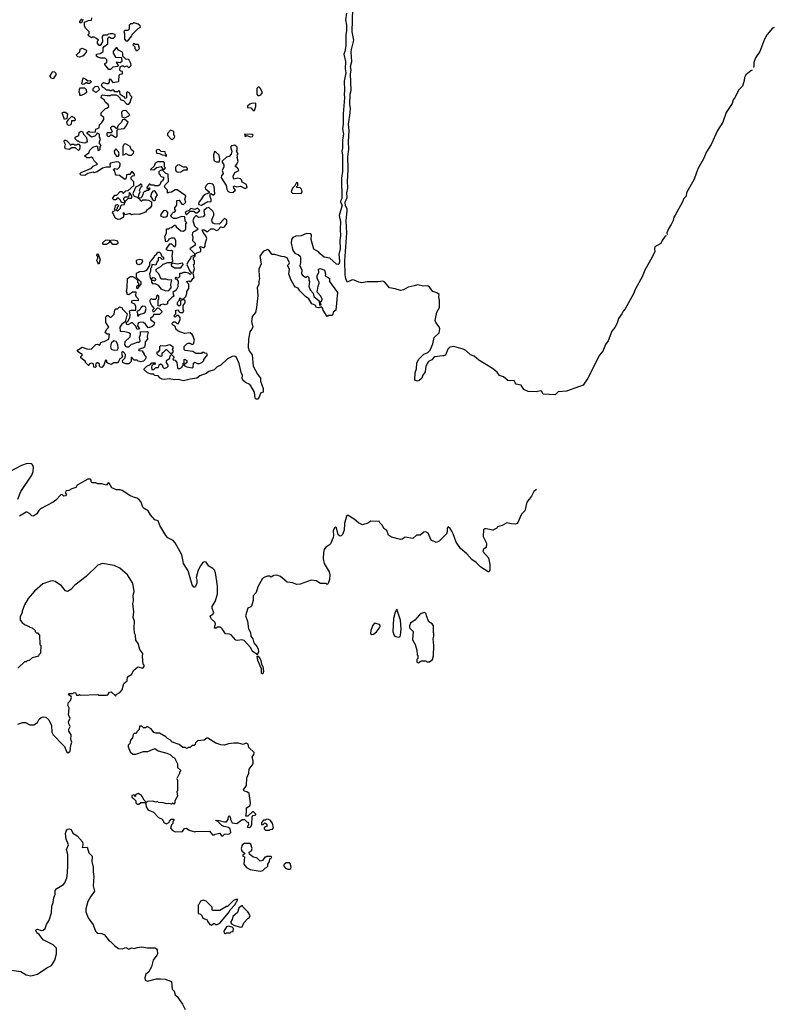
# Model space of a CAD drawing. Extents: x 2220333 to 2384341, y 721037 to 894043.
# Tile 316 of 325: x 2366274 to 2374377, y 837931 to 848505. Entities that reach past the tile are written whole.
import ezdxf

# ---------------------------------------------------------------- set-up
doc = ezdxf.new("R2010")
doc.units = 0

msp = doc.modelspace()

# ---------------------------------------------------------------- linework, layer by layer
at = {"layer": '0CON10XD'}
for points in [[(2373216, 846180), (2373215, 846184), (2373205, 846179), (2373173, 846135), (2373158, 846102), (2373095, 846065), (2373089, 846045), (2373094, 846015), (2373065, 845955), (2372986, 845815), (2372957, 845743), (2372882, 845608), (2372867, 845563), (2372775, 845402), (2372753, 845375), (2372741, 845345), (2372705, 845295), (2372689, 845245), (2372665, 845199), (2372631, 845159), (2372592, 845055), (2372564, 845016), (2372536, 844945), (2372499, 844901), (2372375, 844654), (2372325, 844581), (2372285, 844565), (2372145, 844515), (2372055, 844510), (2372025, 844477), (2371895, 844484), (2371878, 844515), (2371865, 844521), (2371821, 844509), (2371735, 844514), (2371686, 844535), (2371660, 844580), (2371605, 844591), (2371593, 844605), (2371585, 844630), (2371545, 844626), (2371515, 844630), (2371469, 844669), (2371426, 844685), (2371401, 844721), (2371351, 844761), (2371205, 844849), (2371155, 844893), (2371115, 844906), (2371065, 844951), (2371035, 844966), (2370936, 844994), (2370895, 844987), (2370885, 844983), (2370873, 844967), (2370845, 844902), (2370826, 844894), (2370815, 844897), (2370732, 844885), (2370717, 844875), (2370699, 844851), (2370665, 844833), (2370634, 844785), (2370627, 844725), (2370602, 844688), (2370591, 844655), (2370565, 844629), (2370545, 844623), (2370518, 844635), (2370522, 844715), (2370536, 844755), (2370538, 844822), (2370560, 844860), (2370615, 844914), (2370658, 844932), (2370682, 844955), (2370711, 845025), (2370725, 845092), (2370777, 845143), (2370786, 845185), (2370778, 845208), (2370742, 845255), (2370734, 845275), (2370754, 845365), (2370781, 845415), (2370783, 845493), (2370774, 845525), (2370779, 845555), (2370752, 845572), (2370712, 845585), (2370675, 845634), (2370658, 845648), (2370615, 845645), (2370545, 845659), (2370511, 845649), (2370445, 845632), (2370395, 845604), (2370365, 845597), (2370305, 845616), (2370246, 845625), (2370195, 845686), (2370175, 845698), (2370125, 845691), (2370005, 845689), (2369945, 845680), (2369915, 845686), (2369865, 845709), (2369845, 845711), (2369792, 845685), (2369775, 845722), (2369770, 845765), (2369766, 845915), (2369786, 846215), (2369780, 846345), (2369792, 846455), (2369789, 846475), (2369772, 846505), (2369768, 846545), (2369790, 846595), (2369788, 846645), (2369798, 846695), (2369793, 846775), (2369797, 846823), (2369802, 846905), (2369798, 847035), (2369810, 847115), (2369806, 847195), (2369811, 847315), (2369805, 847385), (2369823, 847505), (2369826, 847555), (2369819, 847595), (2369824, 847706), (2369832, 847745), (2369825, 847925), (2369834, 847965), (2369827, 848003), (2369842, 848055), (2369835, 848155), (2369838, 848185), (2369862, 848285), (2369845, 848375), (2369858, 848872)], [(2366952, 848508), (2366938, 848472), (2366925, 848470), (2366920, 848475), (2366920, 848485), (2366940, 848515)], [(2367420, 846415), (2367405, 846410), (2367398, 846428), (2367382, 846428), (2367390, 846415), (2367390, 846385), (2367355, 846362), (2367331, 846361), (2367302, 846375), (2367270, 846435), (2367282, 846448), (2367300, 846455), (2367300, 846465), (2367290, 846475), (2367300, 846485), (2367302, 846508), (2367312, 846518), (2367325, 846520), (2367340, 846505), (2367322, 846488), (2367320, 846475), (2367310, 846465), (2367325, 846450), (2367358, 846482), (2367360, 846505), (2367372, 846518), (2367398, 846522), (2367400, 846540), (2367372, 846542), (2367360, 846555), (2367358, 846568), (2367335, 846590), (2367322, 846588), (2367305, 846570), (2367285, 846570), (2367270, 846585), (2367295, 846620), (2367318, 846622), (2367355, 846660), (2367375, 846660), (2367385, 846640), (2367413, 846667), (2367438, 846672), (2367500, 846725), (2367500, 846765), (2367473, 846793), (2367472, 846815), (2367485, 846830), (2367508, 846832), (2367507, 846847), (2367485, 846870), (2367475, 846872), (2367458, 846842), (2367435, 846844), (2367422, 846838), (2367417, 846803), (2367405, 846790), (2367345, 846832), (2367310, 846835), (2367302, 846845), (2367297, 846877), (2367280, 846895), (2367295, 846908), (2367325, 846900), (2367345, 846920), (2367352, 846945), (2367352, 846962), (2367340, 846975), (2367315, 846980), (2367250, 846965), (2367242, 846955), (2367245, 846920), (2367205, 846922), (2367165, 846910), (2367105, 846873), (2367075, 846862), (2367065, 846867), (2367035, 846862), (2367005, 846852), (2366975, 846832), (2366935, 846837), (2366923, 846845), (2366923, 846855), (2366934, 846866), (2367021, 846899), (2367045, 846912), (2367065, 846932), (2367110, 846955), (2367075, 846990), (2367060, 847020), (2367045, 847028), (2367022, 847022), (2366995, 847022), (2366970, 847045), (2367016, 847074), (2367028, 847105), (2367060, 847135), (2367105, 847150), (2367110, 847145), (2367113, 847103), (2367125, 847100), (2367140, 847115), (2367140, 847145), (2367150, 847155), (2367130, 847175), (2367130, 847195), (2367142, 847225), (2367130, 847245), (2367130, 847275), (2367125, 847280), (2367115, 847280), (2367105, 847290), (2367098, 847272), (2367080, 847255), (2367045, 847243), (2367000, 847285), (2367000, 847295), (2367015, 847308), (2367025, 847300), (2367055, 847298), (2367088, 847302), (2367092, 847328), (2367126, 847344), (2367130, 847375), (2367155, 847400), (2367178, 847435), (2367178, 847455), (2367150, 847475), (2367150, 847505), (2367195, 847550), (2367210, 847555), (2367230, 847575), (2367226, 847596), (2367197, 847617), (2367180, 847645), (2367150, 847665), (2367152, 847688), (2367165, 847700), (2367215, 847690), (2367245, 847690), (2367255, 847700), (2367305, 847700), (2367328, 847688), (2367348, 847668), (2367355, 847650), (2367388, 847638), (2367425, 847600), (2367445, 847600), (2367460, 847615), (2367470, 847655), (2367480, 847665), (2367478, 847678), (2367460, 847695), (2367458, 847718), (2367445, 847720), (2367435, 847730), (2367420, 847725), (2367420, 847665), (2367405, 847660), (2367398, 847678), (2367385, 847680), (2367352, 847702), (2367348, 847738), (2367335, 847740), (2367325, 847730), (2367295, 847730), (2367285, 847750), (2367265, 847750), (2367255, 847740), (2367245, 847740), (2367235, 847750), (2367205, 847750), (2367185, 847770), (2367165, 847780), (2367152, 847805), (2367160, 847820), (2367175, 847830), (2367205, 847820), (2367228, 847822), (2367240, 847835), (2367240, 847865), (2367245, 847870), (2367275, 847830), (2367335, 847840), (2367340, 847845), (2367342, 847908), (2367355, 847920), (2367380, 847925), (2367378, 847948), (2367362, 847952), (2367350, 847965), (2367352, 847998), (2367375, 848010), (2367385, 848010), (2367395, 848000), (2367425, 848010), (2367445, 847990), (2367470, 848015), (2367468, 848035), (2367448, 848078), (2367415, 848080), (2367382, 848112), (2367382, 848142), (2367378, 848158), (2367337, 848177), (2367318, 848208), (2367305, 848200), (2367278, 848165), (2367278, 848145), (2367302, 848102), (2367368, 848098), (2367372, 848058), (2367355, 848042), (2367312, 848048), (2367330, 848015), (2367328, 848002), (2367273, 847997), (2367248, 847972), (2367232, 847972), (2367190, 848025), (2367190, 848035), (2367210, 848045), (2367210, 848075), (2367192, 848092), (2367145, 848092), (2367112, 848102), (2367100, 848115), (2367100, 848135), (2367137, 848143), (2367170, 848165), (2367170, 848205), (2367181, 848219), (2367220, 848245), (2367222, 848308), (2367235, 848320), (2367258, 848308), (2367282, 848308), (2367300, 848325), (2367298, 848345), (2367275, 848352), (2367245, 848352), (2367225, 848350), (2367215, 848340), (2367172, 848338), (2367160, 848325), (2367162, 848268), (2367140, 848230), (2367128, 848228), (2367110, 848255), (2367110, 848275), (2367120, 848285), (2367100, 848305), (2367075, 848318), (2367052, 848318), (2367045, 848310), (2367012, 848332), (2367010, 848345), (2367020, 848355), (2367020, 848375), (2366985, 848410), (2366970, 848435), (2366972, 848478), (2367013, 848497), (2367045, 848500), (2367050, 848525)], [(2369782, 848575), (2369772, 848505), (2369785, 848445), (2369785, 848385), (2369778, 848345), (2369775, 848225), (2369766, 848164), (2369756, 848135), (2369772, 848055), (2369769, 847979), (2369777, 847935), (2369759, 847845), (2369763, 847745), (2369758, 847705), (2369763, 847665), (2369747, 847495), (2369748, 847382), (2369740, 847335), (2369750, 847275), (2369739, 847215), (2369742, 847125), (2369734, 847095), (2369741, 847055), (2369741, 846875), (2369731, 846805), (2369733, 846585), (2369719, 846555), (2369719, 846545), (2369738, 846515), (2369704, 846404), (2369720, 846335), (2369715, 846255), (2369719, 846185), (2369712, 846135), (2369716, 846045), (2369700, 845985), (2369710, 845915), (2369705, 845884), (2369695, 845876), (2369675, 845879), (2369605, 845943), (2369544, 845954), (2369501, 845991), (2369484, 846014), (2369432, 846042), (2369404, 846145), (2369406, 846195), (2369395, 846206), (2369355, 846208), (2369295, 846186), (2369240, 846180), (2369208, 846165), (2369194, 846145), (2369190, 846105), (2369207, 846027), (2369232, 845995), (2369265, 845983), (2369286, 845965), (2369291, 845945), (2369290, 845895), (2369282, 845865), (2369303, 845815), (2369300, 845775), (2369315, 845758), (2369345, 845740), (2369355, 845740), (2369365, 845750), (2369378, 845738), (2369380, 845705), (2369388, 845695), (2369380, 845645), (2369394, 845604), (2369427, 845567), (2369434, 845534), (2369490, 845485), (2369495, 845440), (2369510, 845445), (2369500, 845475), (2369518, 845485), (2369522, 845505), (2369508, 845535), (2369468, 845578), (2369478, 845645), (2369490, 845675), (2369490, 845685), (2369468, 845725), (2369470, 845755), (2369488, 845795), (2369482, 845828), (2369505, 845832), (2369548, 845815), (2369558, 845775), (2369553, 845753), (2369588, 845738), (2369600, 845725), (2369600, 845695), (2369688, 845575), (2369668, 845385), (2369640, 845365), (2369635, 845340), (2369625, 845330), (2369595, 845330), (2369575, 845318), (2369532, 845385), (2369530, 845405), (2369515, 845420), (2369485, 845410), (2369462, 845415), (2369448, 845438), (2369411, 845455), (2369379, 845509), (2369342, 845532), (2369282, 845595), (2369264, 845624), (2369235, 845634), (2369220, 845650), (2369184, 845715), (2369164, 845775), (2369170, 845825), (2369150, 845865), (2369168, 845882), (2369170, 845895), (2369145, 845948), (2369119, 845959), (2369085, 845961), (2369015, 845984), (2368985, 845983), (2368950, 846030), (2368935, 846036), (2368890, 846015), (2368854, 845966), (2368866, 845885), (2368843, 845825), (2368844, 845746), (2368850, 845725), (2368842, 845698), (2368841, 845665), (2368826, 845625), (2368831, 845545), (2368817, 845415), (2368805, 845362), (2368772, 845318), (2368764, 845265), (2368776, 845205), (2368765, 845178), (2368746, 845154), (2368732, 845075), (2368728, 844985), (2368740, 844950), (2368769, 844905), (2368780, 844785), (2368828, 844698), (2368859, 844655), (2368859, 844625), (2368889, 844545), (2368890, 844505), (2368862, 844498), (2368835, 844430), (2368815, 844430), (2368802, 844442), (2368797, 844505), (2368758, 844575), (2368745, 844588), (2368699, 844609), (2368670, 844635), (2368663, 844655), (2368667, 844685), (2368654, 844715), (2368632, 844812), (2368598, 844885), (2368585, 844892), (2368555, 844890), (2368505, 844864), (2368435, 844794), (2368394, 844776), (2368362, 844745), (2368305, 844729), (2368275, 844706), (2368210, 844680), (2368178, 844655), (2368105, 844646), (2368035, 844627), (2367975, 844640), (2367935, 844637), (2367879, 844649), (2367825, 844641), (2367805, 844644), (2367782, 844655), (2367762, 844682), (2367723, 844683), (2367715, 844700), (2367685, 844700), (2367645, 844712), (2367610, 844745), (2367610, 844755), (2367620, 844765)], [(2367435, 848280), (2367478, 848332), (2367482, 848348), (2367548, 848412), (2367570, 848425), (2367568, 848438), (2367548, 848458), (2367505, 848470), (2367495, 848470), (2367485, 848460), (2367465, 848460), (2367450, 848445), (2367450, 848405), (2367435, 848390), (2367405, 848390), (2367392, 848378), (2367400, 848355), (2367400, 848295), (2367415, 848280), (2367435, 848280)], [(2374377, 848423), (2374358, 848415), (2374301, 848345), (2374272, 848295), (2374222, 848165), (2374176, 848095), (2374159, 848045), (2374159, 848011), (2374153, 847992)], [(2366915, 848103), (2366900, 848105), (2366882, 848125), (2366905, 848150), (2366920, 848155), (2366925, 848190), (2366945, 848198), (2366985, 848180), (2366990, 848175), (2366988, 848155), (2366972, 848135), (2366955, 848118), (2366915, 848103)], [(2367535, 848170), (2367560, 848195), (2367550, 848235), (2367545, 848240), (2367515, 848240), (2367508, 848248), (2367495, 848250), (2367490, 848235), (2367510, 848215), (2367510, 848195), (2367520, 848185), (2367520, 848175), (2367535, 848170)], [(2366635, 847872), (2366615, 847878), (2366602, 847895), (2366603, 847907), (2366617, 847923), (2366625, 847950), (2366647, 847947), (2366662, 847932), (2366662, 847915), (2366635, 847872)], [(2374138, 847964), (2374125, 847958), (2374073, 847915), (2374058, 847885), (2374055, 847852), (2374037, 847793), (2373992, 847748), (2373958, 847672), (2373935, 847645), (2373923, 847605), (2373862, 847508), (2373824, 847405), (2373769, 847315), (2373698, 847165), (2373649, 847085), (2373618, 847012), (2373555, 846905), (2373518, 846792), (2373434, 846646), (2373429, 846611), (2373405, 846585), (2373388, 846542), (2373314, 846405), (2373300, 846385), (2373291, 846349), (2373271, 846305), (2373245, 846265), (2373223, 846215), (2373225, 846197)], [(2366945, 847810), (2366940, 847815), (2366955, 847880), (2366985, 847868), (2367005, 847850), (2367032, 847852), (2367042, 847842), (2367039, 847831), (2367025, 847820), (2367005, 847820), (2366995, 847830), (2366965, 847812), (2366945, 847810)], [(2366925, 847690), (2366920, 847695), (2366920, 847715), (2366912, 847725), (2366915, 847760), (2366928, 847772), (2366972, 847772), (2366987, 847757), (2366990, 847725), (2366975, 847710), (2366935, 847692), (2366925, 847690)], [(2367095, 847722), (2367065, 847740), (2367063, 847767), (2367083, 847787), (2367115, 847790), (2367130, 847755), (2367095, 847722)], [(2368845, 847690), (2368865, 847700), (2368880, 847725), (2368855, 847770), (2368845, 847780), (2368835, 847780), (2368820, 847765), (2368820, 847705), (2368832, 847692), (2368845, 847690)], [(2367405, 847450), (2367448, 847472), (2367458, 847485), (2367415, 847530), (2367383, 847527), (2367368, 847512), (2367372, 847462), (2367405, 847450)], [(2368795, 847530), (2368810, 847575), (2368810, 847605), (2368805, 847610), (2368763, 847607), (2368745, 847600), (2368722, 847578), (2368722, 847562), (2368755, 847560), (2368782, 847532), (2368795, 847530)], [(2366755, 847432), (2366730, 847505), (2366745, 847512), (2366765, 847512), (2366788, 847495), (2366780, 847445), (2366755, 847432)], [(2366805, 847368), (2366788, 847375), (2366782, 847405), (2366802, 847438), (2366835, 847470), (2366842, 847462), (2366858, 847458), (2366870, 847435), (2366865, 847420), (2366832, 847418), (2366828, 847385), (2366815, 847372), (2366805, 847368)], [(2367305, 847240), (2367320, 847255), (2367322, 847318), (2367332, 847328), (2367395, 847338), (2367415, 847360), (2367440, 847405), (2367405, 847432), (2367380, 847430), (2367366, 847404), (2367332, 847368), (2367318, 847332), (2367285, 847360), (2367265, 847360), (2367250, 847345), (2367250, 847335), (2367258, 847328), (2367268, 847302), (2367255, 847290), (2367215, 847290), (2367210, 847285), (2367210, 847265), (2367225, 847250), (2367240, 847255), (2367252, 847268), (2367265, 847270), (2367305, 847240)], [(2367915, 847220), (2367938, 847242), (2367940, 847255), (2367930, 847265), (2367930, 847305), (2367895, 847320), (2367862, 847285), (2367860, 847265), (2367902, 847222), (2367915, 847220)], [(2366905, 847102), (2366875, 847130), (2366835, 847130), (2366805, 847113), (2366765, 847118), (2366758, 847135), (2366768, 847165), (2366753, 847195), (2366755, 847210), (2366765, 847212), (2366782, 847205), (2366810, 847175), (2366815, 847160), (2366825, 847160), (2366835, 847170), (2366855, 847170), (2366865, 847160), (2366885, 847160), (2366895, 847170), (2366908, 847168), (2366920, 847155), (2366920, 847135), (2366915, 847110), (2366905, 847102)], [(2366965, 847180), (2366915, 847190), (2366905, 847200), (2366895, 847200), (2366870, 847225), (2366870, 847245), (2366908, 847262), (2366912, 847295), (2366935, 847310), (2366950, 847305), (2366960, 847275), (2366992, 847242), (2366998, 847195), (2366985, 847182), (2366965, 847180)], [(2368748, 847248), (2368775, 847250), (2368780, 847265), (2368772, 847272), (2368690, 847275), (2368695, 847250), (2368715, 847260), (2368748, 847248)], [(2367335, 847040), (2367342, 847065), (2367337, 847085), (2367305, 847120), (2367287, 847093), (2367293, 847067), (2367315, 847040), (2367335, 847040)], [(2367475, 847050), (2367498, 847072), (2367500, 847085), (2367473, 847113), (2367462, 847145), (2367412, 847172), (2367395, 847170), (2367382, 847145), (2367382, 847052), (2367408, 847062), (2367415, 847070), (2367445, 847050), (2367475, 847050)], [(2367850, 847040), (2367850, 847055), (2367840, 847065), (2367837, 847087), (2367795, 847090), (2367777, 847107), (2367765, 847110), (2367740, 847105), (2367742, 847072), (2367777, 847067), (2367804, 847054), (2367832, 847052), (2367845, 847040), (2367850, 847040)], [(2368535, 846651), (2368565, 846653), (2368590, 846675), (2368572, 846695), (2368570, 846715), (2368575, 846720), (2368605, 846712), (2368645, 846718), (2368695, 846692), (2368718, 846705), (2368708, 846735), (2368665, 846760), (2368657, 846787), (2368647, 846797), (2368615, 846803), (2368575, 846792), (2368571, 846801), (2368568, 846825), (2368586, 846864), (2368628, 846885), (2368625, 846900), (2368605, 846920), (2368590, 846925), (2368590, 846935), (2368607, 846953), (2368620, 846985), (2368608, 847025), (2368612, 847035), (2368610, 847055), (2368620, 847065), (2368602, 847095), (2368610, 847105), (2368610, 847135), (2368585, 847158), (2368549, 847151), (2368538, 847135), (2368552, 847095), (2368545, 847060), (2368525, 847038), (2368495, 847030), (2368450, 846985), (2368450, 846975), (2368468, 846945), (2368467, 846927), (2368450, 846885), (2368460, 846855), (2368441, 846829), (2368439, 846815), (2368440, 846805), (2368492, 846725), (2368500, 846685), (2368510, 846665), (2368535, 846651)], [(2368385, 846978), (2368415, 846980), (2368422, 847005), (2368415, 847050), (2368378, 847088), (2368365, 847090), (2368357, 847053), (2368360, 846995), (2368385, 846978)], [(2367715, 846892), (2367743, 846917), (2367795, 846930), (2367812, 846902), (2367828, 846902), (2367840, 846915), (2367830, 846925), (2367828, 846968), (2367815, 846978), (2367755, 846980), (2367730, 846965), (2367718, 846932), (2367680, 846895), (2367715, 846892)], [(2367975, 846867), (2368005, 846873), (2368038, 846892), (2368075, 846892), (2368077, 846907), (2368065, 846920), (2368035, 846920), (2367987, 846947), (2367968, 846942), (2367948, 846922), (2367947, 846897), (2367956, 846876), (2367975, 846867)], [(2367620, 844765), (2367640, 844785), (2367678, 844802), (2367695, 844820), (2367725, 844820), (2367730, 844815), (2367728, 844802), (2367715, 844810), (2367692, 844788), (2367688, 844775), (2367695, 844750), (2367715, 844750), (2367735, 844770), (2367765, 844770), (2367772, 844798), (2367785, 844808), (2367805, 844800), (2367810, 844775), (2367825, 844760), (2367855, 844770), (2367867, 844783), (2367868, 844795), (2367852, 844825), (2367850, 844845), (2367888, 844872), (2367890, 844895), (2367905, 844910), (2367930, 844885), (2367930, 844875), (2367920, 844865), (2367922, 844852), (2367945, 844850), (2367962, 844825), (2367968, 844768), (2367975, 844760), (2367995, 844758), (2368020, 844775), (2368020, 844785), (2368030, 844795), (2368030, 844815), (2368040, 844825), (2368040, 844855), (2368045, 844860), (2368070, 844845), (2368070, 844825), (2368042, 844798), (2368042, 844792), (2368068, 844778), (2368125, 844768), (2368137, 844775), (2368142, 844818), (2368155, 844828), (2368183, 844813), (2368205, 844812), (2368230, 844825), (2368250, 844845), (2368250, 844855), (2368290, 844905), (2368285, 844920), (2368263, 844923), (2368255, 844930), (2368235, 844930), (2368225, 844920), (2368165, 844920), (2368133, 844943), (2368051, 844951), (2368042, 844965), (2368042, 844995), (2368068, 845025), (2368085, 845033), (2368105, 845032), (2368125, 845018), (2368142, 845025), (2368150, 845065), (2368138, 845105), (2368126, 845126), (2368105, 845142), (2368045, 845136), (2367975, 845160), (2367952, 845182), (2367948, 845208), (2367938, 845218), (2367925, 845220), (2367910, 845235), (2367912, 845248), (2367925, 845260), (2367945, 845260), (2367962, 845242), (2367975, 845240), (2367997, 845285), (2367997, 845307), (2367978, 845328), (2367962, 845328), (2367945, 845310), (2367930, 845325), (2367950, 845345), (2367950, 845385), (2367975, 845390), (2367982, 845372), (2367995, 845360), (2368025, 845362), (2368038, 845375), (2368030, 845395), (2368030, 845435), (2368050, 845465), (2368050, 845485), (2368030, 845505), (2368058, 845532), (2368070, 845565), (2368070, 845585), (2368092, 845618), (2368090, 845665), (2368072, 845682), (2368070, 845695), (2368095, 845700), (2368108, 845692), (2368130, 845715), (2368130, 845725), (2368148, 845735), (2368138, 845785), (2368150, 845835), (2368140, 845875), (2368150, 845885), (2368150, 845915), (2368140, 845925), (2368140, 845955), (2368158, 845962), (2368160, 845985), (2368175, 846000), (2368220, 846015), (2368220, 846045), (2368210, 846055), (2368212, 846068), (2368245, 846058), (2368255, 846060), (2368267, 846075), (2368267, 846097), (2368283, 846155), (2368272, 846185), (2368245, 846220), (2368232, 846248), (2368255, 846250), (2368285, 846230), (2368295, 846230), (2368325, 846260), (2368355, 846258), (2368387, 846243), (2368405, 846250), (2368435, 846280), (2368455, 846272), (2368475, 846280), (2368498, 846315), (2368498, 846355), (2368475, 846370), (2368415, 846310), (2368365, 846312), (2368352, 846322), (2368340, 846335), (2368338, 846355), (2368360, 846405), (2368359, 846429), (2368348, 846448), (2368305, 846490), (2368279, 846481), (2368252, 846455), (2368258, 846405), (2368245, 846388), (2368195, 846380), (2368175, 846400), (2368165, 846400), (2368143, 846377), (2368132, 846345), (2368152, 846292), (2368190, 846255), (2368155, 846230), (2368142, 846228), (2368130, 846215), (2368128, 846195), (2368132, 846175), (2368130, 846135), (2368160, 846105), (2368160, 846085), (2368100, 846045), (2368150, 845995), (2368150, 845975), (2368112, 845958), (2368110, 845945), (2368085, 845910), (2368070, 845875), (2368100, 845805), (2368120, 845785), (2368105, 845770), (2368092, 845782), (2368055, 845792), (2368035, 845792), (2368012, 845778), (2367995, 845780), (2367990, 845775), (2367990, 845745), (2367978, 845732), (2367965, 845730), (2367955, 845740), (2367942, 845728), (2367942, 845722), (2367958, 845718), (2367977, 845697), (2367972, 845635), (2367955, 845600), (2367920, 845575), (2367930, 845535), (2367910, 845525), (2367860, 845475), (2367860, 845455), (2367835, 845442), (2367815, 845450), (2367788, 845442), (2367775, 845430), (2367762, 845432), (2367760, 845495), (2367768, 845505), (2367768, 845535), (2367755, 845550), (2367743, 845537), (2367738, 845512), (2367728, 845502), (2367705, 845500), (2367685, 845508), (2367670, 845495), (2367670, 845475), (2367693, 845433), (2367720, 845405), (2367700, 845385), (2367705, 845370), (2367718, 845372), (2367755, 845410), (2367768, 845408), (2367800, 845375), (2367800, 845365), (2367775, 845340), (2367712, 845338), (2367708, 845322), (2367680, 845295), (2367680, 845285), (2367722, 845252), (2367716, 845224), (2367695, 845207), (2367655, 845198), (2367626, 845236), (2367605, 845252), (2367575, 845257), (2367551, 845249), (2367542, 845238), (2367538, 845218), (2367560, 845185), (2367535, 845180), (2367522, 845215), (2367485, 845250), (2367475, 845250), (2367435, 845228), (2367420, 845235), (2367422, 845258), (2367439, 845271), (2367458, 845305), (2367460, 845335), (2367453, 845377), (2367475, 845387), (2367520, 845385), (2367522, 845425), (2367509, 845449), (2367480, 845465), (2367480, 845485), (2367505, 845492), (2367545, 845490), (2367550, 845495), (2367550, 845505), (2367528, 845525), (2367522, 845545), (2367525, 845580), (2367485, 845580), (2367445, 845552), (2367430, 845555), (2367430, 845575), (2367422, 845585), (2367427, 845625), (2367432, 845725), (2367465, 845748), (2367485, 845748), (2367508, 845738), (2367538, 845708), (2367540, 845685), (2367550, 845675), (2367550, 845655), (2367530, 845635), (2367530, 845625), (2367535, 845620), (2367550, 845625), (2367552, 845638), (2367580, 845665), (2367580, 845685), (2367530, 845735), (2367530, 845785), (2367565, 845802), (2367616, 845804), (2367640, 845815), (2367670, 845865), (2367672, 845898), (2367720, 845955), (2367722, 845968), (2367748, 845992), (2367755, 846010), (2367775, 846010), (2367788, 845998), (2367802, 845962), (2367820, 845955), (2367820, 845935), (2367805, 845930), (2367788, 845948), (2367765, 845950), (2367760, 845945), (2367760, 845915), (2367752, 845908), (2367735, 845870), (2367692, 845878), (2367690, 845845), (2367680, 845835), (2367680, 845805), (2367668, 845775), (2367674, 845734), (2367685, 845710), (2367690, 845710), (2367690, 845725), (2367705, 845738), (2367725, 845732), (2367733, 845715), (2367725, 845698), (2367690, 845710), (2367690, 845685), (2367705, 845670), (2367725, 845672), (2367760, 845655), (2367790, 845615), (2367845, 845592), (2367875, 845598), (2367900, 845625), (2367898, 845665), (2367908, 845708), (2367865, 845710), (2367845, 845720), (2367795, 845720), (2367768, 845775), (2367740, 845805), (2367740, 845825), (2367790, 845855), (2367815, 845880), (2367865, 845898), (2367898, 845898), (2367910, 845890), (2367910, 845905), (2367917, 845913), (2367910, 845965), (2367920, 846015), (2367905, 846028), (2367895, 846022), (2367870, 846025), (2367850, 846035), (2367850, 846045), (2367885, 846100), (2367905, 846100), (2367921, 846081), (2367935, 846070), (2367945, 846070), (2367952, 846085), (2367952, 846135), (2367935, 846160), (2367905, 846158), (2367875, 846150), (2367868, 846132), (2367858, 846122), (2367845, 846120), (2367835, 846160), (2367833, 846177), (2367850, 846215), (2367852, 846258), (2367875, 846260), (2367885, 846270), (2367905, 846272), (2367935, 846300), (2367948, 846298), (2367955, 846280), (2368005, 846237), (2368035, 846233), (2368058, 846255), (2368060, 846315), (2368070, 846325), (2368050, 846345), (2368048, 846388), (2368015, 846392), (2367955, 846372), (2367925, 846372), (2367904, 846384), (2367897, 846405), (2367925, 846440), (2367935, 846440), (2367950, 846455), (2367940, 846465), (2367940, 846485), (2367962, 846515), (2367960, 846565), (2367988, 846568), (2368014, 846524), (2368035, 846522), (2368060, 846545), (2368048, 846575), (2368060, 846615), (2367965, 846680), (2367945, 846680), (2367905, 846652), (2367875, 846650), (2367862, 846642), (2367860, 846675), (2367832, 846702), (2367830, 846715), (2367840, 846735), (2367872, 846768), (2367870, 846845), (2367842, 846852), (2367808, 846888), (2367795, 846890), (2367770, 846875), (2367770, 846855), (2367780, 846845), (2367782, 846832), (2367795, 846820), (2367820, 846815), (2367820, 846795), (2367810, 846785), (2367810, 846775), (2367792, 846768), (2367778, 846732), (2367765, 846720), (2367725, 846720), (2367715, 846730), (2367685, 846730), (2367675, 846740), (2367665, 846740), (2367640, 846705), (2367640, 846695), (2367655, 846690), (2367665, 846700), (2367670, 846695), (2367668, 846682), (2367655, 846670), (2367635, 846670), (2367625, 846660), (2367615, 846660), (2367600, 846645), (2367598, 846625), (2367578, 846592), (2367550, 846590), (2367575, 846560), (2367585, 846560), (2367595, 846570), (2367635, 846570), (2367657, 846567), (2367688, 846548), (2367688, 846505), (2367676, 846484), (2367635, 846458), (2367625, 846438), (2367557, 846413), (2367505, 846418), (2367475, 846410), (2367465, 846420), (2367445, 846422), (2367420, 846415)], [(2367550, 846590), (2367552, 846625), (2367568, 846655), (2367562, 846675), (2367580, 846710), (2367590, 846715), (2367587, 846737), (2367575, 846738), (2367555, 846720), (2367520, 846710), (2367493, 846647), (2367490, 846635), (2367502, 846612), (2367535, 846600), (2367545, 846590), (2367550, 846590)], [(2368225, 846512), (2368295, 846552), (2368325, 846550), (2368330, 846555), (2368332, 846575), (2368318, 846608), (2368320, 846635), (2368325, 846640), (2368355, 846622), (2368370, 846635), (2368362, 846715), (2368349, 846739), (2368312, 846748), (2368295, 846743), (2368277, 846725), (2368267, 846705), (2368268, 846688), (2368308, 846658), (2368310, 846645), (2368265, 846628), (2368245, 846612), (2368220, 846570), (2368197, 846545), (2368195, 846520), (2368225, 846512)], [(2369295, 846640), (2369308, 846655), (2369300, 846685), (2369285, 846700), (2369252, 846702), (2369250, 846715), (2369260, 846725), (2369262, 846745), (2369260, 846755), (2369245, 846758), (2369228, 846722), (2369202, 846695), (2369188, 846655), (2369205, 846642), (2369295, 846640)], [(2367405, 846540), (2367412, 846558), (2367442, 846588), (2367475, 846590), (2367480, 846595), (2367480, 846615), (2367455, 846650), (2367450, 846645), (2367448, 846612), (2367435, 846600), (2367405, 846600), (2367390, 846585), (2367390, 846575), (2367400, 846565), (2367400, 846540), (2367405, 846540)], [(2367725, 846560), (2367715, 846560), (2367702, 846572), (2367700, 846585), (2367682, 846605), (2367693, 846647), (2367715, 846670), (2367730, 846665), (2367730, 846655), (2367750, 846625), (2367732, 846595), (2367725, 846560)], [(2368065, 846410), (2368105, 846450), (2368145, 846450), (2368165, 846430), (2368175, 846430), (2368210, 846455), (2368185, 846480), (2368155, 846468), (2368113, 846477), (2368088, 846452), (2368063, 846447), (2368050, 846435), (2368065, 846410)], [(2367822, 846382), (2367790, 846395), (2367792, 846415), (2367825, 846460), (2367845, 846458), (2367862, 846435), (2367858, 846395), (2367845, 846383), (2367822, 846382)], [(2367205, 846092), (2367175, 846092), (2367162, 846108), (2367195, 846138), (2367215, 846142), (2367238, 846138), (2367238, 846112), (2367205, 846092)], [(2367275, 846090), (2367250, 846125), (2367252, 846138), (2367285, 846142), (2367313, 846133), (2367328, 846115), (2367327, 846103), (2367315, 846092), (2367275, 846090)], [(2367125, 845880), (2367112, 845895), (2367104, 845924), (2367112, 845945), (2367112, 845962), (2367102, 845975), (2367105, 845990), (2367117, 845987), (2367138, 845925), (2367125, 845880)], [(2367555, 845872), (2367533, 845883), (2367528, 845915), (2367532, 845928), (2367565, 845932), (2367590, 845925), (2367592, 845908), (2367577, 845883), (2367555, 845872)], [(2368005, 845840), (2368030, 845875), (2368025, 845890), (2367965, 845880), (2367910, 845890), (2367900, 845875), (2367900, 845865), (2367935, 845840), (2368005, 845840)], [(2367985, 845430), (2367970, 845445), (2367970, 845465), (2367973, 845477), (2367990, 845495), (2367995, 845520), (2368002, 845512), (2368018, 845508), (2368020, 845495), (2368002, 845488), (2368000, 845445), (2367985, 845430)], [(2367085, 844770), (2367070, 844775), (2367068, 844808), (2367047, 844817), (2367025, 844810), (2367018, 844792), (2367012, 844792), (2366980, 844825), (2366980, 844835), (2366930, 844875), (2366932, 844888), (2366948, 844908), (2366890, 844945), (2366907, 844963), (2366945, 844987), (2366995, 844970), (2367042, 844968), (2367093, 845017), (2367105, 845020), (2367135, 845010), (2367145, 845038), (2367163, 845047), (2367182, 845048), (2367230, 845075), (2367238, 845128), (2367215, 845128), (2367193, 845145), (2367205, 845180), (2367230, 845205), (2367200, 845255), (2367200, 845315), (2367215, 845330), (2367225, 845330), (2367242, 845312), (2367258, 845312), (2367287, 845343), (2367295, 845390), (2367305, 845400), (2367325, 845400), (2367345, 845420), (2367375, 845410), (2367380, 845395), (2367430, 845345), (2367408, 845262), (2367372, 845235), (2367348, 845205), (2367352, 845162), (2367405, 845158), (2367447, 845147), (2367460, 845135), (2367458, 845095), (2367402, 845045), (2367398, 845018), (2367411, 845001), (2367425, 844992), (2367445, 844992), (2367475, 845022), (2367505, 845028), (2367535, 845042), (2367557, 845043), (2367568, 845052), (2367562, 845095), (2367572, 845125), (2367572, 845158), (2367635, 845152), (2367648, 845158), (2367655, 845150), (2367643, 845105), (2367646, 845074), (2367620, 845045), (2367622, 845025), (2367615, 844990), (2367605, 844980), (2367550, 844965), (2367555, 844952), (2367588, 844948), (2367610, 844915), (2367610, 844905), (2367628, 844888), (2367630, 844875), (2367622, 844855), (2367605, 844838), (2367575, 844830), (2367548, 844838), (2367535, 844850), (2367505, 844850), (2367475, 844880), (2367470, 844875), (2367470, 844835), (2367445, 844810), (2367415, 844808), (2367382, 844825), (2367380, 844845), (2367407, 844873), (2367410, 844905), (2367405, 844920), (2367385, 844940), (2367375, 844940), (2367368, 844925), (2367380, 844885), (2367365, 844870), (2367350, 844865), (2367337, 844833), (2367325, 844820), (2367285, 844820), (2367255, 844802), (2367220, 844815), (2367210, 844825), (2367210, 844845), (2367195, 844850), (2367178, 844795), (2367155, 844772), (2367143, 844773), (2367130, 844785), (2367130, 844805), (2367115, 844820), (2367105, 844820), (2367092, 844808), (2367090, 844795), (2367100, 844785), (2367085, 844770)], [(2367545, 845320), (2367562, 845338), (2367607, 845353), (2367620, 845365), (2367632, 845405), (2367620, 845425), (2367595, 845430), (2367575, 845410), (2367565, 845390), (2367532, 845368), (2367540, 845355), (2367540, 845325), (2367545, 845320)], [(2367287, 844957), (2367325, 844960), (2367332, 844975), (2367327, 845017), (2367309, 845049), (2367285, 845058), (2367257, 845033), (2367250, 844995), (2367253, 844975), (2367264, 844964), (2367287, 844957)], [(2367795, 844890), (2367765, 844900), (2367750, 844915), (2367752, 844938), (2367765, 844940), (2367780, 844955), (2367780, 844995), (2367790, 845005), (2367835, 845002), (2367885, 845017), (2367920, 844995), (2367920, 844975), (2367910, 844965), (2367920, 844955), (2367920, 844935), (2367908, 844922), (2367892, 844922), (2367855, 844960), (2367845, 844960), (2367815, 844930), (2367800, 844925), (2367800, 844895), (2367795, 844890)], [(2366256, 843355), (2366285, 843440), (2366406, 843615), (2366420, 843655), (2366423, 843703), (2366409, 843729), (2366397, 843737), (2366355, 843738), (2366295, 843718), (2366159, 843645)], [(2371825, 843460), (2371795, 843440), (2371770, 843390), (2371721, 843325), (2371699, 843231), (2371664, 843196), (2371625, 843107), (2371615, 843096), (2371595, 843089), (2371555, 843090), (2371505, 843102), (2371455, 843073), (2371405, 843060), (2371396, 843044), (2371355, 843022), (2371285, 843037), (2371265, 843037), (2371254, 843026), (2371252, 842955), (2371285, 842890), (2371287, 842875), (2371282, 842838), (2371255, 842820), (2371248, 842795), (2371307, 842725), (2371323, 842655), (2371324, 842595), (2371315, 842577), (2371304, 842574), (2371225, 842627), (2371176, 842676), (2371129, 842709), (2371075, 842769), (2371007, 842827), (2370960, 842895), (2370930, 842985), (2370915, 843012), (2370895, 843042), (2370875, 843058), (2370864, 843045), (2370866, 843005), (2370859, 842985), (2370780, 842905), (2370745, 842892), (2370692, 842915), (2370662, 842992), (2370635, 843007), (2370615, 843000), (2370575, 842968), (2370535, 842970), (2370495, 842932), (2370415, 842948), (2370380, 842925), (2370365, 842923), (2370265, 842948), (2370235, 842970), (2370215, 843020), (2370185, 843040), (2370170, 843075), (2370142, 843102), (2370138, 843118), (2370045, 843120), (2370012, 843098), (2369955, 843082), (2369912, 843102), (2369865, 843142), (2369802, 843182), (2369788, 843182), (2369782, 843175), (2369763, 843095), (2369758, 843025), (2369740, 842975), (2369728, 842962), (2369715, 842960), (2369694, 842974), (2369675, 843050), (2369665, 843060), (2369655, 843048), (2369641, 843015), (2369644, 842965), (2369639, 842945), (2369612, 842878), (2369599, 842861), (2369561, 842839), (2369544, 842816), (2369536, 842784), (2369534, 842716), (2369544, 842665), (2369597, 842577), (2369606, 842545), (2369601, 842495), (2369585, 842450), (2369575, 842440), (2369565, 842450), (2369505, 842452), (2369459, 842479), (2369405, 842488), (2369285, 842443), (2369245, 842438), (2369206, 842456), (2369145, 842464), (2369076, 842526), (2369035, 842540), (2369003, 842537), (2368975, 842520), (2368958, 842528), (2368935, 842528), (2368905, 842520), (2368882, 842505), (2368832, 842415), (2368812, 842355), (2368783, 842317), (2368782, 842268), (2368762, 842208), (2368755, 842200), (2368723, 842187), (2368698, 842105), (2368720, 842045), (2368730, 841965), (2368752, 841925), (2368758, 841885), (2368778, 841855), (2368788, 841815), (2368825, 841772), (2368836, 841744), (2368837, 841715), (2368825, 841680), (2368820, 841690), (2368775, 841720), (2368755, 841760), (2368685, 841837), (2368655, 841846), (2368615, 841837), (2368595, 841842), (2368545, 841898), (2368526, 841906), (2368485, 841910), (2368450, 841965), (2368432, 841982), (2368395, 841980), (2368385, 841970), (2368365, 841970), (2368376, 842016), (2368368, 842035), (2368335, 842068), (2368321, 842095), (2368325, 842108), (2368349, 842121), (2368358, 842135), (2368342, 842185), (2368342, 842205), (2368372, 842258), (2368399, 842335), (2368400, 842425), (2368377, 842565), (2368365, 842593), (2368350, 842610), (2368306, 842636), (2368275, 842680), (2368255, 842682), (2368242, 842675), (2368215, 842642), (2368192, 842595), (2368170, 842515), (2368178, 842485), (2368176, 842455), (2368163, 842417), (2368155, 842410), (2368145, 842412), (2368126, 842436), (2368083, 842585), (2368033, 842665), (2368029, 842685), (2368015, 842758), (2367945, 842888), (2367921, 842911), (2367865, 842942), (2367842, 842965), (2367780, 843075), (2367760, 843125), (2367724, 843134), (2367679, 843189), (2367655, 843230), (2367610, 843255), (2367595, 843270), (2367578, 843325), (2367562, 843345), (2367535, 843367), (2367495, 843378), (2367456, 843396), (2367375, 843450), (2367355, 843457), (2367315, 843458), (2367265, 843478), (2367235, 843528), (2367225, 843530), (2367205, 843508), (2367155, 843520), (2367115, 843520), (2367092, 843532), (2367053, 843533), (2367042, 843542), (2367042, 843562), (2367035, 843570), (2367005, 843572), (2366915, 843522), (2366892, 843505), (2366878, 843482), (2366835, 843468), (2366802, 843448), (2366772, 843445), (2366763, 843425), (2366778, 843405), (2366768, 843392), (2366747, 843387), (2366730, 843405), (2366715, 843402), (2366663, 843345), (2366635, 843324), (2366498, 843252), (2366480, 843235), (2366460, 843200), (2366425, 843177), (2366415, 843172), (2366405, 843177), (2366381, 843201), (2366356, 843216), (2366345, 843216), (2366273, 843175)], [(2366255, 840941), (2366305, 840957), (2366335, 840959), (2366385, 840932), (2366425, 840931), (2366465, 840958), (2366485, 840994), (2366505, 841012), (2366528, 841018), (2366555, 841014), (2366586, 840986), (2366616, 840926), (2366621, 840855), (2366634, 840825), (2366739, 840719), (2366755, 840700), (2366776, 840646), (2366795, 840632), (2366815, 840650), (2366822, 840715), (2366833, 840745), (2366824, 840776), (2366827, 840827), (2366802, 840865), (2366803, 840885), (2366818, 840915), (2366803, 840943), (2366800, 840965), (2366817, 841005), (2366798, 841038), (2366804, 841115), (2366793, 841145), (2366799, 841171), (2366820, 841195), (2366832, 841225), (2366828, 841238), (2366800, 841255), (2366802, 841268), (2366845, 841270), (2366853, 841277), (2366875, 841280), (2366885, 841250), (2366905, 841250), (2366915, 841260), (2366925, 841252), (2367115, 841258), (2367125, 841252), (2367205, 841250), (2367220, 841255), (2367240, 841285), (2367255, 841288), (2367305, 841240), (2367312, 841258), (2367349, 841281), (2367375, 841310), (2367393, 841377), (2367428, 841405), (2367433, 841447), (2367476, 841474), (2367501, 841519), (2367543, 841557), (2367595, 841543), (2367612, 841558), (2367612, 841572), (2367600, 841585), (2367592, 841665), (2367597, 841697), (2367563, 841743), (2367547, 841807), (2367523, 841843), (2367518, 841895), (2367508, 841918), (2367502, 841975), (2367508, 842045), (2367493, 842085), (2367499, 842145), (2367490, 842235), (2367497, 842265), (2367493, 842325), (2367503, 842365), (2367494, 842434), (2367486, 842456), (2367433, 842543), (2367348, 842615), (2367290, 842645), (2367165, 842667), (2367115, 842648), (2366988, 842525), (2366865, 842432), (2366822, 842385), (2366786, 842364), (2366765, 842373), (2366724, 842424), (2366655, 842472), (2366625, 842480), (2366605, 842477), (2366524, 842446), (2366432, 842368), (2366365, 842288), (2366325, 842220), (2366302, 842155), (2366302, 842135), (2366280, 842095), (2366280, 842055), (2366302, 842032), (2366325, 842010), (2366375, 841990), (2366385, 841980), (2366410, 841975), (2366440, 841945), (2366440, 841935), (2366455, 841920), (2366465, 841920), (2366487, 841897), (2366490, 841795), (2366500, 841785), (2366497, 841703), (2366480, 841685), (2366475, 841670), (2366408, 841652), (2366377, 841623), (2366355, 841620), (2366345, 841610), (2366325, 841610), (2366255, 841540)], [(2370345, 841875), (2370358, 841882), (2370364, 841895), (2370369, 841965), (2370364, 842055), (2370325, 842176), (2370305, 842141), (2370289, 842075), (2370282, 841935), (2370295, 841892), (2370315, 841880), (2370345, 841875)], [(2370555, 841600), (2370585, 841620), (2370635, 841620), (2370645, 841610), (2370675, 841610), (2370708, 841635), (2370718, 841675), (2370722, 841785), (2370714, 841855), (2370722, 841885), (2370722, 841915), (2370718, 841925), (2370716, 841996), (2370705, 842018), (2370669, 842039), (2370642, 842105), (2370640, 842125), (2370625, 842138), (2370585, 842127), (2370568, 842115), (2370518, 842055), (2370472, 842025), (2370460, 841995), (2370460, 841975), (2370498, 841935), (2370494, 841845), (2370521, 841795), (2370540, 841735), (2370542, 841685), (2370550, 841675), (2370550, 841645), (2370540, 841635), (2370540, 841605), (2370555, 841600)], [(2370055, 841902), (2370075, 841905), (2370107, 841933), (2370139, 841975), (2370147, 841997), (2370139, 842009), (2370085, 842023), (2370065, 842003), (2370044, 841945), (2370041, 841915), (2370055, 841902)], [(2368885, 841480), (2368875, 841480), (2368870, 841490), (2368871, 841535), (2368832, 841625), (2368825, 841670), (2368835, 841670), (2368855, 841642), (2368864, 841625), (2368870, 841585), (2368885, 841560), (2368893, 841505), (2368885, 841480)], [(2368455, 839740), (2368475, 839760), (2368528, 839762), (2368540, 839775), (2368533, 839815), (2368515, 839830), (2368489, 839839), (2368465, 839840), (2368445, 839850), (2368409, 839889), (2368395, 839900), (2368385, 839900), (2368382, 839908), (2368415, 839907), (2368475, 839890), (2368495, 839892), (2368512, 839915), (2368514, 839936), (2368525, 839960), (2368538, 839935), (2368538, 839915), (2368555, 839880), (2368607, 839873), (2368663, 839917), (2368687, 839917), (2368712, 839892), (2368728, 839888), (2368730, 839855), (2368720, 839845), (2368720, 839835), (2368745, 839830), (2368760, 839845), (2368768, 839865), (2368770, 839945), (2368782, 839958), (2368810, 839965), (2368810, 839975), (2368785, 840000), (2368775, 840000), (2368725, 839950), (2368703, 839953), (2368710, 839995), (2368708, 840042), (2368750, 840065), (2368752, 840095), (2368737, 840195), (2368715, 840213), (2368685, 840222), (2368678, 840235), (2368709, 840281), (2368714, 840365), (2368734, 840415), (2368739, 840455), (2368780, 840515), (2368780, 840545), (2368770, 840585), (2368789, 840615), (2368791, 840635), (2368735, 840690), (2368726, 840726), (2368706, 840736), (2368675, 840721), (2368625, 840734), (2368575, 840734), (2368515, 840728), (2368475, 840716), (2368435, 840718), (2368380, 840735), (2368295, 840790), (2368285, 840790), (2368255, 840768), (2368185, 840760), (2368162, 840738), (2368160, 840725), (2368148, 840712), (2368125, 840710), (2368105, 840690), (2368085, 840690), (2368078, 840682), (2368065, 840680), (2368055, 840690), (2368025, 840690), (2367985, 840720), (2367905, 840750), (2367900, 840765), (2367860, 840785), (2367843, 840803), (2367775, 840842), (2367735, 840842), (2367715, 840852), (2367685, 840888), (2367645, 840910), (2367635, 840910), (2367625, 840900), (2367605, 840900), (2367585, 840920), (2367562, 840918), (2367558, 840882), (2367532, 840858), (2367525, 840840), (2367505, 840840), (2367492, 840828), (2367487, 840793), (2367463, 840767), (2367457, 840733), (2367440, 840715), (2367440, 840695), (2367462, 840642), (2367488, 840618), (2367523, 840617), (2367605, 840648), (2367652, 840648), (2367725, 840678), (2367763, 840653), (2367855, 840630), (2367890, 840615), (2367920, 840585), (2367937, 840577), (2367968, 840515), (2367970, 840475), (2368000, 840445), (2368000, 840435), (2367990, 840425), (2367990, 840405), (2367982, 840398), (2367962, 840355), (2367970, 840335), (2367970, 840225), (2367960, 840215), (2367968, 840165), (2367940, 840115), (2367940, 840095), (2367928, 840082), (2367915, 840090), (2367905, 840082), (2367875, 840088), (2367855, 840083), (2367816, 840096), (2367765, 840100), (2367755, 840108), (2367735, 840102), (2367705, 840112), (2367645, 840108), (2367635, 840100), (2367612, 840122), (2367583, 840173), (2367545, 840196), (2367520, 840185), (2367515, 840160), (2367505, 840180), (2367480, 840175), (2367480, 840155), (2367495, 840140), (2367520, 840115), (2367520, 840095), (2367535, 840080), (2367555, 840080), (2367575, 840100), (2367618, 840098), (2367630, 840085), (2367633, 840053), (2367650, 840025), (2367660, 840015), (2367710, 839995), (2367765, 839938), (2367805, 839920), (2367825, 839880), (2367855, 839870), (2367862, 839878), (2367878, 839882), (2367882, 839898), (2367902, 839918), (2367928, 839918), (2367930, 839905), (2367920, 839895), (2367917, 839873), (2367903, 839857), (2367892, 839825), (2367911, 839801), (2367945, 839782), (2368022, 839788), (2368045, 839820), (2368065, 839822), (2368095, 839800), (2368155, 839782), (2368165, 839788), (2368312, 839792), (2368345, 839752), (2368365, 839750), (2368373, 839757), (2368425, 839770), (2368442, 839742), (2368455, 839740)], [(2368955, 839800), (2368965, 839810), (2368988, 839812), (2369000, 839825), (2368988, 839875), (2368965, 839910), (2368947, 839917), (2368925, 839920), (2368915, 839910), (2368892, 839908), (2368870, 839885), (2368872, 839862), (2368888, 839862), (2368905, 839880), (2368912, 839872), (2368925, 839870), (2368930, 839845), (2368912, 839838), (2368900, 839825), (2368900, 839815), (2368915, 839800), (2368955, 839800)], [(2366165, 838302), (2366285, 838282), (2366345, 838248), (2366395, 838238), (2366465, 838256), (2366566, 838324), (2366615, 838348), (2366650, 838405), (2366669, 838475), (2366668, 838535), (2366635, 838569), (2366525, 838624), (2366485, 838682), (2366460, 838700), (2366449, 838725), (2366453, 838735), (2366465, 838738), (2366505, 838724), (2366525, 838726), (2366548, 838745), (2366562, 838788), (2366591, 838835), (2366616, 838914), (2366619, 838985), (2366634, 839025), (2366640, 839075), (2366657, 839115), (2366657, 839155), (2366672, 839175), (2366745, 839219), (2366758, 839235), (2366779, 839291), (2366789, 839345), (2366792, 839425), (2366790, 839540), (2366778, 839595), (2366799, 839645), (2366773, 839703), (2366765, 839765), (2366775, 839792), (2366789, 839811), (2366805, 839815), (2366827, 839807), (2366845, 839770), (2366890, 839740), (2366948, 839675), (2366953, 839645), (2366944, 839614), (2366998, 839618), (2367018, 839558), (2367053, 839523), (2367049, 839465), (2367063, 839405), (2367064, 839354), (2367072, 839305), (2367065, 839205), (2367076, 839145), (2367033, 839085), (2367007, 839035), (2366986, 838955), (2366984, 838925), (2367009, 838859), (2367062, 838785), (2367088, 838718), (2367098, 838705), (2367115, 838697), (2367155, 838692), (2367186, 838676), (2367235, 838612), (2367250, 838605), (2367295, 838558), (2367335, 838530), (2367375, 838528), (2367415, 838540), (2367445, 838522), (2367475, 838538), (2367505, 838531), (2367537, 838543), (2367585, 838549), (2367645, 838537), (2367725, 838539), (2367745, 838527), (2367750, 838515), (2367754, 838475), (2367748, 838458), (2367709, 838405), (2367690, 838335), (2367658, 838275), (2367630, 838255), (2367617, 838215), (2367622, 838192), (2367645, 838178), (2367744, 838206), (2367785, 838206), (2367835, 838201), (2367905, 838177), (2367913, 838095), (2367934, 838074), (2367944, 838034), (2367966, 838016), (2368024, 837934), (2368051, 837875)], [(2368855, 839362), (2368885, 839370), (2368912, 839398), (2368925, 839400), (2368940, 839415), (2368940, 839435), (2368958, 839465), (2368960, 839495), (2368975, 839500), (2368980, 839515), (2368975, 839520), (2368925, 839520), (2368918, 839512), (2368905, 839510), (2368880, 839475), (2368855, 839470), (2368825, 839502), (2368776, 839516), (2368742, 839542), (2368740, 839565), (2368765, 839580), (2368772, 839605), (2368755, 839650), (2368745, 839660), (2368685, 839660), (2368665, 839640), (2368652, 839605), (2368661, 839581), (2368690, 839555), (2368688, 839542), (2368670, 839535), (2368672, 839522), (2368690, 839515), (2368680, 839435), (2368711, 839401), (2368748, 839378), (2368855, 839362)], [(2369175, 839382), (2369185, 839390), (2369190, 839405), (2369180, 839445), (2369175, 839450), (2369135, 839450), (2369112, 839428), (2369110, 839415), (2369130, 839395), (2369155, 839382), (2369175, 839382)], [(2368335, 838782), (2368355, 838800), (2368365, 838800), (2368378, 838788), (2368395, 838788), (2368425, 838803), (2368516, 838914), (2368534, 838946), (2368585, 839000), (2368618, 839058), (2368595, 839058), (2368570, 839045), (2368505, 838980), (2368495, 838980), (2368425, 838940), (2368345, 838940), (2368340, 838945), (2368340, 838975), (2368275, 839040), (2368245, 839050), (2368215, 839040), (2368198, 839002), (2368190, 838995), (2368190, 838905), (2368215, 838900), (2368230, 838885), (2368240, 838855), (2368288, 838838), (2368290, 838825), (2368315, 838788), (2368335, 838782)], [(2368641, 838761), (2368665, 838763), (2368682, 838805), (2368725, 838852), (2368739, 838861), (2368748, 838885), (2368723, 838923), (2368674, 838974), (2368668, 838988), (2368655, 838990), (2368628, 838965), (2368613, 838917), (2368564, 838876), (2368557, 838843), (2368538, 838815), (2368550, 838795), (2368575, 838780), (2368641, 838761)], [(2368485, 838690), (2368495, 838700), (2368535, 838700), (2368545, 838710), (2368568, 838712), (2368570, 838745), (2368555, 838760), (2368515, 838772), (2368495, 838762), (2368468, 838715), (2368470, 838695), (2368485, 838690)]]:
    msp.add_lwpolyline(points, dxfattribs=at)

doc.saveas('drawing.dxf')
